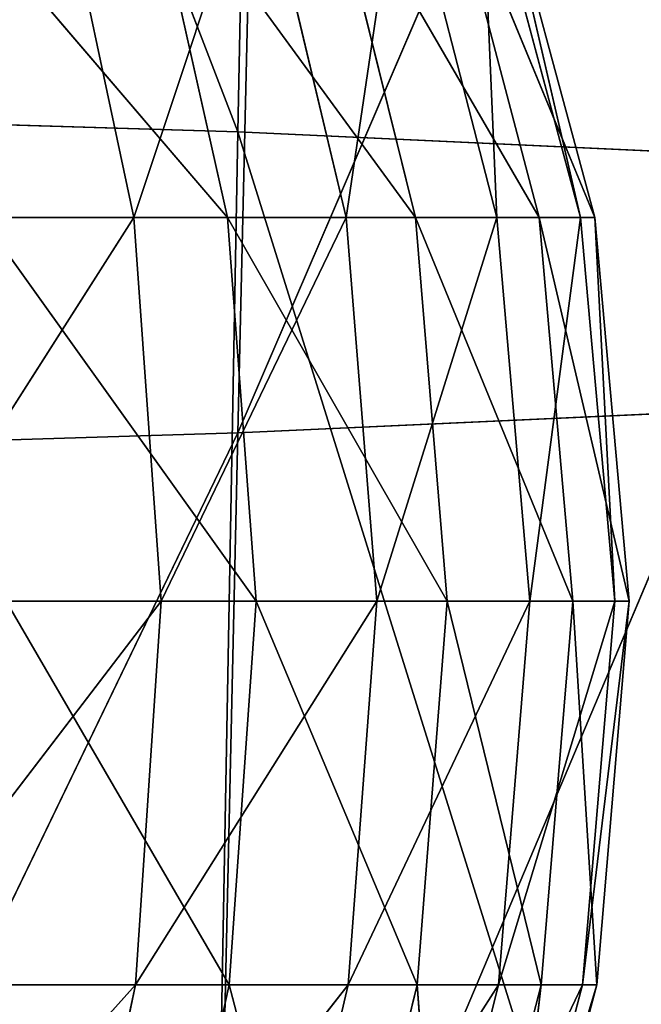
# Model space of a CAD drawing. Extents: x 382 to 531, y 0 to 277.
# Tile 397 of 656: x 462.99 to 465.42, y 70.6 to 74.45. Entities that reach past the tile are written whole.
import ezdxf

# ---------------------------------------------------------------- set-up
doc = ezdxf.new("R2010")
doc.units = 0
doc.header["$LTSCALE"] = 25.4
doc.layers.get('0').update_dxf_attribs({"color": 13, "linetype": 'CONTINUOUS'})

# ---------------------------------------------------------------- blocks, each defined once
blk = doc.blocks.new('NEWPORT-I-KINKIET-8157_STL')
at = {"color": 7}
for p, q in [((-34.4307, 90.1061, 203.0283), (-36.5906, 91.3088, 202.9627)), ((-34.4307, 90.1061, 203.0283), (-36.5906, 91.3088, 202.9627)), ((-36.5173, 91.3051, 197.6096), (-34.4307, 90.1061, 203.0283)), ((-36.5173, 91.3051, 197.6096), (-34.4307, 90.1061, 203.0283)), ((-34.4307, 90.1061, 203.0283), (-34.5339, 89.4964, 208.6244)), ((-34.4307, 90.1061, 203.0283), (-34.5339, 89.4964, 208.6244)), ((-32.5484, 88.5126, 203.1151), (-34.4307, 90.1061, 203.0283)), ((-34.4307, 90.1061, 203.0283), (-32.6791, 87.9592, 208.6385)), ((-32.5484, 88.5126, 203.1151), (-34.4307, 90.1061, 203.0283)), ((-34.3254, 90.0659, 197.7179), (-34.4307, 90.1061, 203.0283)), ((-34.3254, 90.0659, 197.7179), (-34.4307, 90.1061, 203.0283)), ((-34.4307, 90.1061, 203.0283), (-32.6791, 87.9592, 208.6385)), ((-34.5339, 68.6226, 208.816), (-32.5484, 70.037, 204.1186)), ((-34.5339, 68.6226, 208.816), (-32.5484, 70.037, 204.1186)), ((-34.4307, 68.4438, 204.2054), (-32.5484, 70.037, 204.1186)), ((-34.4307, 68.4438, 204.2054), (-32.5484, 70.037, 204.1186)), ((-32.4154, 69.363, 199.5179), (-34.4307, 68.4438, 204.2054)), ((-32.4154, 69.363, 199.5179), (-34.4307, 68.4438, 204.2054)), ((-34.4307, 68.4438, 204.2054), (-34.5339, 68.6226, 208.816)), ((-34.4307, 68.4438, 204.2054), (-34.5339, 68.6226, 208.816)), ((-34.4307, 68.4438, 204.2054), (-36.6625, 67.4618, 208.8267)), ((-34.4307, 68.4438, 204.2054), (-36.6625, 67.4618, 208.8267)), ((-36.5906, 67.2405, 204.271), (-34.4307, 68.4438, 204.2054)), ((-36.5906, 67.2405, 204.271), (-34.4307, 68.4438, 204.2054)), ((-34.3254, 67.7212, 199.6612), (-34.4307, 68.4438, 204.2054)), ((-34.3254, 67.7212, 199.6612), (-34.4307, 68.4438, 204.2054))]:
    blk.add_line(p, q, dxfattribs=at)
at = {"color": 250}
for p, q in [((-34.4646, -20.6142, 206.3624), (-35.3359, -19.3389, 204.8624)), ((-34.4646, -20.6142, 206.3624), (-35.3359, -19.3389, 204.8624)), ((-34.359, -20.5433, 204.8624), (-35.3359, -19.3389, 204.8624)), ((-34.359, -20.5433, 204.8624), (-35.3359, -19.3389, 204.8624)), ((-34.359, -20.5433, 204.8624), (-35.4325, -19.4328, 203.363)), ((-34.359, -20.5433, 204.8624), (-35.4325, -19.4328, 203.363)), ((-34.4708, -20.6184, 203.363), (-35.4325, -19.4328, 203.363)), ((-34.4708, -20.6184, 203.363), (-35.4325, -19.4328, 203.363)), ((-34.4646, -20.6142, 206.3624), (-35.4272, -19.4276, 206.3624)), ((-34.4646, -20.6142, 206.3624), (-35.4272, -19.4276, 206.3624)), ((-34.4708, -20.6184, 203.363), (-35.7141, -19.7065, 201.9097)), ((-34.4708, -20.6184, 203.363), (-35.7141, -19.7065, 201.9097)), ((-34.4708, -20.6184, 203.363), (-34.359, -20.5433, 204.8624)), ((-34.4708, -20.6184, 203.363), (-34.359, -20.5433, 204.8624)), ((-34.359, -20.5433, 204.8624), (-34.4646, -20.6142, 206.3624)), ((-34.359, -20.5433, 204.8624), (-34.4646, -20.6142, 206.3624)), ((-33.7294, -21.9537, 206.3624), (-34.359, -20.5433, 204.8624)), ((-33.7294, -21.9537, 206.3624), (-34.359, -20.5433, 204.8624)), ((-33.6128, -21.9027, 204.8624), (-34.359, -20.5433, 204.8624)), ((-33.6128, -21.9027, 204.8624), (-34.359, -20.5433, 204.8624)), ((-34.7967, -20.8374, 201.9097), (-34.4708, -20.6184, 203.363)), ((-34.7967, -20.8374, 201.9097), (-34.4708, -20.6184, 203.363)), ((-34.4646, -20.6142, 206.3624), (-34.7845, -20.8292, 207.8177)), ((-34.4646, -20.6142, 206.3624), (-34.7845, -20.8292, 207.8177)), ((-33.6128, -21.9027, 204.8624), (-34.4708, -20.6184, 203.363)), ((-33.6128, -21.9027, 204.8624), (-34.4708, -20.6184, 203.363)), ((-33.7363, -21.9567, 203.363), (-34.4708, -20.6184, 203.363)), ((-33.7363, -21.9567, 203.363), (-34.4708, -20.6184, 203.363)), ((-34.0825, -22.1081, 207.8177), (-34.4646, -20.6142, 206.3624)), ((-34.0825, -22.1081, 207.8177), (-34.4646, -20.6142, 206.3624)), ((-33.7294, -21.9537, 206.3624), (-34.4646, -20.6142, 206.3624)), ((-33.7294, -21.9537, 206.3624), (-34.4646, -20.6142, 206.3624)), ((-33.7363, -21.9567, 203.363), (-34.7967, -20.8374, 201.9097)), ((-33.7363, -21.9567, 203.363), (-34.7967, -20.8374, 201.9097)), ((-33.6128, -21.9027, 204.8624), (-33.7363, -21.9567, 203.363)), ((-33.6128, -21.9027, 204.8624), (-33.7363, -21.9567, 203.363)), ((-33.7294, -21.9537, 206.3624), (-33.6128, -21.9027, 204.8624)), ((-33.7294, -21.9537, 206.3624), (-33.6128, -21.9027, 204.8624)), ((-33.2452, -23.4029, 206.3624), (-33.6128, -21.9027, 204.8624)), ((-33.2452, -23.4029, 206.3624), (-33.6128, -21.9027, 204.8624)), ((-33.1214, -23.3735, 204.8624), (-33.6128, -21.9027, 204.8624)), ((-33.1214, -23.3735, 204.8624), (-33.6128, -21.9027, 204.8624)), ((-33.7363, -21.9567, 203.363), (-34.096, -22.114, 201.9097)), ((-33.7363, -21.9567, 203.363), (-34.096, -22.114, 201.9097)), ((-34.0825, -22.1081, 207.8177), (-33.7294, -21.9537, 206.3624)), ((-34.0825, -22.1081, 207.8177), (-33.7294, -21.9537, 206.3624)), ((-33.1214, -23.3735, 204.8624), (-33.7363, -21.9567, 203.363)), ((-33.1214, -23.3735, 204.8624), (-33.7363, -21.9567, 203.363)), ((-33.2525, -23.4046, 203.363), (-33.7363, -21.9567, 203.363)), ((-33.2525, -23.4046, 203.363), (-33.7363, -21.9567, 203.363)), ((-33.6202, -23.4917, 207.8177), (-33.7294, -21.9537, 206.3624)), ((-33.6202, -23.4917, 207.8177), (-33.7294, -21.9537, 206.3624)), ((-33.2452, -23.4029, 206.3624), (-33.7294, -21.9537, 206.3624)), ((-33.2452, -23.4029, 206.3624), (-33.7294, -21.9537, 206.3624)), ((-33.2525, -23.4046, 203.363), (-34.096, -22.114, 201.9097)), ((-33.2525, -23.4046, 203.363), (-34.096, -22.114, 201.9097)), ((-33.6345, -23.4951, 201.9097), (-33.2525, -23.4046, 203.363)), ((-33.6345, -23.4951, 201.9097), (-33.2525, -23.4046, 203.363)), ((-33.2452, -23.4029, 206.3624), (-33.6202, -23.4917, 207.8177)), ((-33.2452, -23.4029, 206.3624), (-33.6202, -23.4917, 207.8177)), ((-33.4124, -24.9357, 207.8177), (-33.2452, -23.4029, 206.3624)), ((-33.4124, -24.9357, 207.8177), (-33.2452, -23.4029, 206.3624)), ((-33.2525, -23.4046, 203.363), (-33.1214, -23.3735, 204.8624)), ((-33.2525, -23.4046, 203.363), (-33.1214, -23.3735, 204.8624)), ((-32.9004, -24.9084, 204.8624), (-33.2525, -23.4046, 203.363)), ((-32.9004, -24.9084, 204.8624), (-33.2525, -23.4046, 203.363)), ((-33.035, -24.9156, 203.363), (-33.2525, -23.4046, 203.363)), ((-33.035, -24.9156, 203.363), (-33.2525, -23.4046, 203.363)), ((-33.1214, -23.3735, 204.8624), (-33.2452, -23.4029, 206.3624)), ((-33.1214, -23.3735, 204.8624), (-33.2452, -23.4029, 206.3624)), ((-33.0275, -24.9152, 206.3624), (-33.2452, -23.4029, 206.3624)), ((-33.0275, -24.9152, 206.3624), (-33.2452, -23.4029, 206.3624)), ((-33.0275, -24.9152, 206.3624), (-33.1214, -23.3735, 204.8624)), ((-33.0275, -24.9152, 206.3624), (-33.1214, -23.3735, 204.8624)), ((-32.9004, -24.9084, 204.8624), (-33.1214, -23.3735, 204.8624)), ((-32.9004, -24.9084, 204.8624), (-33.1214, -23.3735, 204.8624)), ((-33.035, -24.9156, 203.363), (-33.6345, -23.4951, 201.9097)), ((-33.035, -24.9156, 203.363), (-33.6345, -23.4951, 201.9097)), ((-33.4657, -26.3936, 207.8177), (-33.0275, -24.9152, 206.3624)), ((-33.4657, -26.3936, 207.8177), (-33.0275, -24.9152, 206.3624)), ((-33.035, -24.9156, 203.363), (-33.4271, -24.9365, 201.9097)), ((-33.035, -24.9156, 203.363), (-33.4271, -24.9365, 201.9097)), ((-33.0908, -26.4412, 203.363), (-33.4271, -24.9365, 201.9097)), ((-33.0908, -26.4412, 203.363), (-33.4271, -24.9365, 201.9097)), ((-33.4124, -24.9357, 207.8177), (-33.0275, -24.9152, 206.3624)), ((-33.4124, -24.9357, 207.8177), (-33.0275, -24.9152, 206.3624)), ((-33.0908, -26.4412, 203.363), (-33.035, -24.9156, 203.363)), ((-33.0908, -26.4412, 203.363), (-33.035, -24.9156, 203.363)), ((-33.0834, -26.4421, 206.3624), (-32.9004, -24.9084, 204.8624)), ((-33.0834, -26.4421, 206.3624), (-32.9004, -24.9084, 204.8624)), ((-33.0834, -26.4421, 206.3624), (-33.0275, -24.9152, 206.3624)), ((-33.0834, -26.4421, 206.3624), (-33.0275, -24.9152, 206.3624)), ((-32.9004, -24.9084, 204.8624), (-33.035, -24.9156, 203.363)), ((-32.9004, -24.9084, 204.8624), (-33.035, -24.9156, 203.363)), ((-32.9571, -26.4582, 204.8624), (-33.035, -24.9156, 203.363)), ((-32.9571, -26.4582, 204.8624), (-33.035, -24.9156, 203.363)), ((-33.0275, -24.9152, 206.3624), (-32.9004, -24.9084, 204.8624)), ((-33.0275, -24.9152, 206.3624), (-32.9004, -24.9084, 204.8624)), ((-32.9571, -26.4582, 204.8624), (-32.9004, -24.9084, 204.8624)), ((-32.9571, -26.4582, 204.8624), (-32.9004, -24.9084, 204.8624)), ((-33.4181, -27.9323, 203.363), (-33.4803, -26.3917, 201.9097)), ((-33.4803, -26.3917, 201.9097), (-33.0908, -26.4412, 203.363)), ((-33.4181, -27.9323, 203.363), (-33.4803, -26.3917, 201.9097)), ((-33.4803, -26.3917, 201.9097), (-33.0908, -26.4412, 203.363)), ((-33.0834, -26.4421, 206.3624), (-33.4657, -26.3936, 207.8177)), ((-33.0834, -26.4421, 206.3624), (-33.4657, -26.3936, 207.8177)), ((-33.7785, -27.8185, 207.8177), (-33.0834, -26.4421, 206.3624)), ((-33.7785, -27.8185, 207.8177), (-33.0834, -26.4421, 206.3624)), ((-33.4181, -27.9323, 203.363), (-33.0908, -26.4412, 203.363)), ((-33.4181, -27.9323, 203.363), (-33.0908, -26.4412, 203.363)), ((-33.411, -27.9345, 206.3624), (-33.0834, -26.4421, 206.3624)), ((-33.411, -27.9345, 206.3624), (-33.0834, -26.4421, 206.3624)), ((-33.2896, -27.9729, 204.8624), (-33.0908, -26.4412, 203.363)), ((-33.2896, -27.9729, 204.8624), (-33.0908, -26.4412, 203.363)), ((-33.0908, -26.4412, 203.363), (-32.9571, -26.4582, 204.8624)), ((-33.0908, -26.4412, 203.363), (-32.9571, -26.4582, 204.8624)), ((-32.9571, -26.4582, 204.8624), (-33.0834, -26.4421, 206.3624)), ((-32.9571, -26.4582, 204.8624), (-33.0834, -26.4421, 206.3624)), ((-33.411, -27.9345, 206.3624), (-32.9571, -26.4582, 204.8624)), ((-33.411, -27.9345, 206.3624), (-32.9571, -26.4582, 204.8624)), ((-33.2896, -27.9729, 204.8624), (-32.9571, -26.4582, 204.8624)), ((-33.2896, -27.9729, 204.8624), (-32.9571, -26.4582, 204.8624)), ((-34.0064, -29.341, 203.363), (-33.7925, -27.8141, 201.9097)), ((-34.0064, -29.341, 203.363), (-33.7925, -27.8141, 201.9097)), ((-33.4181, -27.9323, 203.363), (-33.7925, -27.8141, 201.9097)), ((-33.4181, -27.9323, 203.363), (-33.7925, -27.8141, 201.9097)), ((-33.7785, -27.8185, 207.8177), (-33.411, -27.9345, 206.3624)), ((-33.7785, -27.8185, 207.8177), (-33.411, -27.9345, 206.3624)), ((-34.3407, -29.1647, 207.8177), (-33.411, -27.9345, 206.3624)), ((-34.3407, -29.1647, 207.8177), (-33.411, -27.9345, 206.3624)), ((-34.0064, -29.341, 203.363), (-33.4181, -27.9323, 203.363)), ((-34.0064, -29.341, 203.363), (-33.4181, -27.9323, 203.363)), ((-33.9998, -29.3445, 206.3624), (-33.411, -27.9345, 206.3624)), ((-33.9998, -29.3445, 206.3624), (-33.411, -27.9345, 206.3624)), ((-33.8872, -29.4038, 204.8624), (-33.4181, -27.9323, 203.363)), ((-33.8872, -29.4038, 204.8624), (-33.4181, -27.9323, 203.363)), ((-33.2896, -27.9729, 204.8624), (-33.4181, -27.9323, 203.363)), ((-33.2896, -27.9729, 204.8624), (-33.4181, -27.9323, 203.363)), ((-33.411, -27.9345, 206.3624), (-33.2896, -27.9729, 204.8624)), ((-33.411, -27.9345, 206.3624), (-33.2896, -27.9729, 204.8624)), ((-33.9998, -29.3445, 206.3624), (-33.2896, -27.9729, 204.8624)), ((-33.9998, -29.3445, 206.3624), (-33.2896, -27.9729, 204.8624)), ((-33.8872, -29.4038, 204.8624), (-33.2896, -27.9729, 204.8624)), ((-33.8872, -29.4038, 204.8624), (-33.2896, -27.9729, 204.8624)), ((-34.8368, -30.622, 203.363), (-34.3537, -29.1578, 201.9097)), ((-34.8368, -30.622, 203.363), (-34.3537, -29.1578, 201.9097)), ((-34.3537, -29.1578, 201.9097), (-34.0064, -29.341, 203.363)), ((-34.3537, -29.1578, 201.9097), (-34.0064, -29.341, 203.363)), ((-33.9998, -29.3445, 206.3624), (-34.3407, -29.1647, 207.8177)), ((-33.9998, -29.3445, 206.3624), (-34.3407, -29.1647, 207.8177)), ((-35.1342, -30.3888, 207.8177), (-33.9998, -29.3445, 206.3624)), ((-35.1342, -30.3888, 207.8177), (-33.9998, -29.3445, 206.3624)), ((-34.8368, -30.622, 203.363), (-34.0064, -29.341, 203.363)), ((-34.8368, -30.622, 203.363), (-34.0064, -29.341, 203.363)), ((-34.8309, -30.6266, 206.3624), (-33.9998, -29.3445, 206.3624)), ((-34.8309, -30.6266, 206.3624), (-33.9998, -29.3445, 206.3624)), ((-34.7307, -30.7051, 204.8624), (-34.0064, -29.341, 203.363)), ((-34.7307, -30.7051, 204.8624), (-34.0064, -29.341, 203.363)), ((-34.0064, -29.341, 203.363), (-33.8872, -29.4038, 204.8624)), ((-34.0064, -29.341, 203.363), (-33.8872, -29.4038, 204.8624)), ((-33.8872, -29.4038, 204.8624), (-33.9998, -29.3445, 206.3624)), ((-33.8872, -29.4038, 204.8624), (-33.9998, -29.3445, 206.3624)), ((-34.8309, -30.6266, 206.3624), (-33.8872, -29.4038, 204.8624)), ((-34.8309, -30.6266, 206.3624), (-33.8872, -29.4038, 204.8624)), ((-34.7307, -30.7051, 204.8624), (-33.8872, -29.4038, 204.8624)), ((-34.7307, -30.7051, 204.8624), (-33.8872, -29.4038, 204.8624)), ((-34.8368, -30.622, 203.363), (-35.1458, -30.3797, 201.9097)), ((-34.8368, -30.622, 203.363), (-35.1458, -30.3797, 201.9097)), ((-35.1342, -30.3888, 207.8177), (-34.8309, -30.6266, 206.3624)), ((-35.1342, -30.3888, 207.8177), (-34.8309, -30.6266, 206.3624)), ((-36.1335, -31.4516, 207.8177), (-34.8309, -30.6266, 206.3624)), ((-36.1335, -31.4516, 207.8177), (-34.8309, -30.6266, 206.3624)), ((-35.8825, -31.7341, 203.363), (-34.8368, -30.622, 203.363)), ((-35.8825, -31.7341, 203.363), (-34.8368, -30.622, 203.363)), ((-35.8776, -31.7397, 206.3624), (-34.8309, -30.6266, 206.3624)), ((-35.8776, -31.7397, 206.3624), (-34.8309, -30.6266, 206.3624)), ((-35.793, -31.8349, 204.8624), (-34.8368, -30.622, 203.363)), ((-35.793, -31.8349, 204.8624), (-34.8368, -30.622, 203.363)), ((-34.7307, -30.7051, 204.8624), (-34.8368, -30.622, 203.363)), ((-34.7307, -30.7051, 204.8624), (-34.8368, -30.622, 203.363)), ((-34.8309, -30.6266, 206.3624), (-34.7307, -30.7051, 204.8624)), ((-34.8309, -30.6266, 206.3624), (-34.7307, -30.7051, 204.8624)), ((-35.8776, -31.7397, 206.3624), (-34.7307, -30.7051, 204.8624)), ((-35.8776, -31.7397, 206.3624), (-34.7307, -30.7051, 204.8624)), ((-35.793, -31.8349, 204.8624), (-34.7307, -30.7051, 204.8624)), ((-35.793, -31.8349, 204.8624), (-34.7307, -30.7051, 204.8624))]:
    blk.add_line(p, q, dxfattribs=at)
at = {"color": 7}
mesh = blk.add_polyface(dxfattribs=at)
corners = [(-34.5339, 89.4964, 208.6244), (-36.5906, 91.3088, 202.9627), (-36.6625, 90.6572, 208.6137)]
mesh.append_faces([[corners[k] for k in face] for face in [(0, 1, 2)]], dxfattribs={"color": 7})
mesh = blk.add_polyface(dxfattribs=at)
corners = [(-34.5339, 89.4964, 208.6244), (-34.4307, 90.1061, 203.0283), (-36.5906, 91.3088, 202.9627)]
mesh.append_faces([[corners[k] for k in face] for face in [(0, 1, 2)]], dxfattribs={"color": 7})
mesh = blk.add_polyface(dxfattribs=at)
corners = [(-34.4307, 90.1061, 203.0283), (-36.5173, 91.3051, 197.6096), (-36.5906, 91.3088, 202.9627)]
mesh.append_faces([[corners[k] for k in face] for face in [(0, 1, 2)]], dxfattribs={"color": 7})
mesh = blk.add_polyface(dxfattribs=at)
corners = [(-34.4307, 90.1061, 203.0283), (-34.3254, 90.0659, 197.7179), (-36.5173, 91.3051, 197.6096)]
mesh.append_faces([[corners[k] for k in face] for face in [(0, 1, 2)]], dxfattribs={"color": 7})
mesh = blk.add_polyface(dxfattribs=at)
corners = [(-32.6791, 87.9592, 208.6385), (-34.4307, 90.1061, 203.0283), (-34.5339, 89.4964, 208.6244)]
mesh.append_faces([[corners[k] for k in face] for face in [(0, 1, 2)]], dxfattribs={"color": 7})
mesh = blk.add_polyface(dxfattribs=at)
corners = [(-32.6791, 87.9592, 208.6385), (-32.5484, 88.5126, 203.1151), (-34.4307, 90.1061, 203.0283)]
mesh.append_faces([[corners[k] for k in face] for face in [(0, 1, 2)]], dxfattribs={"color": 7})
mesh = blk.add_polyface(dxfattribs=at)
corners = [(-32.5484, 88.5126, 203.1151), (-34.3254, 90.0659, 197.7179), (-34.4307, 90.1061, 203.0283)]
mesh.append_faces([[corners[k] for k in face] for face in [(0, 1, 2)]], dxfattribs={"color": 7})
mesh = blk.add_polyface(dxfattribs=at)
corners = [(-32.5484, 88.5126, 203.1151), (-32.4154, 88.4235, 197.8613), (-34.3254, 90.0659, 197.7179)]
mesh.append_faces([[corners[k] for k in face] for face in [(0, 1, 2)]], dxfattribs={"color": 7})
mesh = blk.add_polyface(dxfattribs=at)
corners = [(-34.5339, 68.6226, 208.816), (-32.5484, 70.037, 204.1186), (-32.6791, 70.1598, 208.8019)]
mesh.append_faces([[corners[k] for k in face] for face in [(0, 1, 2)]], dxfattribs={"color": 7})
mesh = blk.add_polyface(dxfattribs=at)
corners = [(-34.5339, 68.6226, 208.816), (-34.4307, 68.4438, 204.2054), (-32.5484, 70.037, 204.1186)]
mesh.append_faces([[corners[k] for k in face] for face in [(0, 1, 2)]], dxfattribs={"color": 7})
mesh = blk.add_polyface(dxfattribs=at)
corners = [(-34.4307, 68.4438, 204.2054), (-32.4154, 69.363, 199.5179), (-32.5484, 70.037, 204.1186)]
mesh.append_faces([[corners[k] for k in face] for face in [(0, 1, 2)]], dxfattribs={"color": 7})
mesh = blk.add_polyface(dxfattribs=at)
corners = [(-34.4307, 68.4438, 204.2054), (-34.3254, 67.7212, 199.6612), (-32.4154, 69.363, 199.5179)]
mesh.append_faces([[corners[k] for k in face] for face in [(0, 1, 2)]], dxfattribs={"color": 7})
mesh = blk.add_polyface(dxfattribs=at)
corners = [(-36.6625, 67.4618, 208.8267), (-34.4307, 68.4438, 204.2054), (-34.5339, 68.6226, 208.816)]
mesh.append_faces([[corners[k] for k in face] for face in [(0, 1, 2)]], dxfattribs={"color": 7})
mesh = blk.add_polyface(dxfattribs=at)
corners = [(-36.6625, 67.4618, 208.8267), (-36.5906, 67.2405, 204.271), (-34.4307, 68.4438, 204.2054)]
mesh.append_faces([[corners[k] for k in face] for face in [(0, 1, 2)]], dxfattribs={"color": 7})
mesh = blk.add_polyface(dxfattribs=at)
corners = [(-36.5906, 67.2405, 204.271), (-34.3254, 67.7212, 199.6612), (-34.4307, 68.4438, 204.2054)]
mesh.append_faces([[corners[k] for k in face] for face in [(0, 1, 2)]], dxfattribs={"color": 7})
mesh = blk.add_polyface(dxfattribs=at)
corners = [(-36.5906, 67.2405, 204.271), (-36.5173, 66.4811, 199.7694), (-34.3254, 67.7212, 199.6612)]
mesh.append_faces([[corners[k] for k in face] for face in [(0, 1, 2)]], dxfattribs={"color": 7})
at = {"color": 250}
mesh = blk.add_polyface(dxfattribs=at)
corners = [(-35.3359, -19.3389, 204.8624), (-34.359, -20.5433, 204.8624), (-35.4325, -19.4328, 203.363)]
mesh.append_faces([[corners[k] for k in face] for face in [(0, 1, 2)]], dxfattribs={"color": 250})
mesh = blk.add_polyface(dxfattribs=at)
corners = [(-35.3359, -19.3389, 204.8624), (-35.4272, -19.4276, 206.3624), (-34.4646, -20.6142, 206.3624)]
mesh.append_faces([[corners[k] for k in face] for face in [(0, 1, 2)]], dxfattribs={"color": 250})
mesh = blk.add_polyface(dxfattribs=at)
corners = [(-35.3359, -19.3389, 204.8624), (-34.4646, -20.6142, 206.3624), (-34.359, -20.5433, 204.8624)]
mesh.append_faces([[corners[k] for k in face] for face in [(0, 1, 2)]], dxfattribs={"color": 250})
mesh = blk.add_polyface(dxfattribs=at)
corners = [(-35.4325, -19.4328, 203.363), (-34.4708, -20.6184, 203.363), (-35.7141, -19.7065, 201.9097)]
mesh.append_faces([[corners[k] for k in face] for face in [(0, 1, 2)]], dxfattribs={"color": 250})
mesh = blk.add_polyface(dxfattribs=at)
corners = [(-35.4272, -19.4276, 206.3624), (-35.7035, -19.6963, 207.8177), (-34.7845, -20.8292, 207.8177)]
mesh.append_faces([[corners[k] for k in face] for face in [(0, 1, 2)]], dxfattribs={"color": 250})
mesh = blk.add_polyface(dxfattribs=at)
corners = [(-35.4325, -19.4328, 203.363), (-34.359, -20.5433, 204.8624), (-34.4708, -20.6184, 203.363)]
mesh.append_faces([[corners[k] for k in face] for face in [(0, 1, 2)]], dxfattribs={"color": 250})
mesh = blk.add_polyface(dxfattribs=at)
corners = [(-35.4272, -19.4276, 206.3624), (-34.7845, -20.8292, 207.8177), (-34.4646, -20.6142, 206.3624)]
mesh.append_faces([[corners[k] for k in face] for face in [(0, 1, 2)]], dxfattribs={"color": 250})
mesh = blk.add_polyface(dxfattribs=at)
corners = [(-35.7141, -19.7065, 201.9097), (-34.4708, -20.6184, 203.363), (-34.7967, -20.8374, 201.9097)]
mesh.append_faces([[corners[k] for k in face] for face in [(0, 1, 2)]], dxfattribs={"color": 250})
mesh = blk.add_polyface(dxfattribs=at)
corners = [(-34.359, -20.5433, 204.8624), (-33.6128, -21.9027, 204.8624), (-34.4708, -20.6184, 203.363)]
mesh.append_faces([[corners[k] for k in face] for face in [(0, 1, 2)]], dxfattribs={"color": 250})
mesh = blk.add_polyface(dxfattribs=at)
corners = [(-34.359, -20.5433, 204.8624), (-34.4646, -20.6142, 206.3624), (-33.7294, -21.9537, 206.3624)]
mesh.append_faces([[corners[k] for k in face] for face in [(0, 1, 2)]], dxfattribs={"color": 250})
mesh = blk.add_polyface(dxfattribs=at)
corners = [(-34.359, -20.5433, 204.8624), (-33.7294, -21.9537, 206.3624), (-33.6128, -21.9027, 204.8624)]
mesh.append_faces([[corners[k] for k in face] for face in [(0, 1, 2)]], dxfattribs={"color": 250})
mesh = blk.add_polyface(dxfattribs=at)
corners = [(-34.4708, -20.6184, 203.363), (-33.7363, -21.9567, 203.363), (-34.7967, -20.8374, 201.9097)]
mesh.append_faces([[corners[k] for k in face] for face in [(0, 1, 2)]], dxfattribs={"color": 250})
mesh = blk.add_polyface(dxfattribs=at)
corners = [(-34.4646, -20.6142, 206.3624), (-34.7845, -20.8292, 207.8177), (-34.0825, -22.1081, 207.8177)]
mesh.append_faces([[corners[k] for k in face] for face in [(0, 1, 2)]], dxfattribs={"color": 250})
mesh = blk.add_polyface(dxfattribs=at)
corners = [(-34.4708, -20.6184, 203.363), (-33.6128, -21.9027, 204.8624), (-33.7363, -21.9567, 203.363)]
mesh.append_faces([[corners[k] for k in face] for face in [(0, 1, 2)]], dxfattribs={"color": 250})
mesh = blk.add_polyface(dxfattribs=at)
corners = [(-34.4646, -20.6142, 206.3624), (-34.0825, -22.1081, 207.8177), (-33.7294, -21.9537, 206.3624)]
mesh.append_faces([[corners[k] for k in face] for face in [(0, 1, 2)]], dxfattribs={"color": 250})
mesh = blk.add_polyface(dxfattribs=at)
corners = [(-34.7967, -20.8374, 201.9097), (-33.7363, -21.9567, 203.363), (-34.096, -22.114, 201.9097)]
mesh.append_faces([[corners[k] for k in face] for face in [(0, 1, 2)]], dxfattribs={"color": 250})
mesh = blk.add_polyface(dxfattribs=at)
corners = [(-33.6128, -21.9027, 204.8624), (-33.1214, -23.3735, 204.8624), (-33.7363, -21.9567, 203.363)]
mesh.append_faces([[corners[k] for k in face] for face in [(0, 1, 2)]], dxfattribs={"color": 250})
mesh = blk.add_polyface(dxfattribs=at)
corners = [(-33.6128, -21.9027, 204.8624), (-33.7294, -21.9537, 206.3624), (-33.2452, -23.4029, 206.3624)]
mesh.append_faces([[corners[k] for k in face] for face in [(0, 1, 2)]], dxfattribs={"color": 250})
mesh = blk.add_polyface(dxfattribs=at)
corners = [(-33.6128, -21.9027, 204.8624), (-33.2452, -23.4029, 206.3624), (-33.1214, -23.3735, 204.8624)]
mesh.append_faces([[corners[k] for k in face] for face in [(0, 1, 2)]], dxfattribs={"color": 250})
mesh = blk.add_polyface(dxfattribs=at)
corners = [(-33.7363, -21.9567, 203.363), (-33.2525, -23.4046, 203.363), (-34.096, -22.114, 201.9097)]
mesh.append_faces([[corners[k] for k in face] for face in [(0, 1, 2)]], dxfattribs={"color": 250})
mesh = blk.add_polyface(dxfattribs=at)
corners = [(-33.7294, -21.9537, 206.3624), (-34.0825, -22.1081, 207.8177), (-33.6202, -23.4917, 207.8177)]
mesh.append_faces([[corners[k] for k in face] for face in [(0, 1, 2)]], dxfattribs={"color": 250})
mesh = blk.add_polyface(dxfattribs=at)
corners = [(-33.7363, -21.9567, 203.363), (-33.1214, -23.3735, 204.8624), (-33.2525, -23.4046, 203.363)]
mesh.append_faces([[corners[k] for k in face] for face in [(0, 1, 2)]], dxfattribs={"color": 250})
mesh = blk.add_polyface(dxfattribs=at)
corners = [(-33.7294, -21.9537, 206.3624), (-33.6202, -23.4917, 207.8177), (-33.2452, -23.4029, 206.3624)]
mesh.append_faces([[corners[k] for k in face] for face in [(0, 1, 2)]], dxfattribs={"color": 250})
mesh = blk.add_polyface(dxfattribs=at)
corners = [(-34.096, -22.114, 201.9097), (-33.2525, -23.4046, 203.363), (-33.6345, -23.4951, 201.9097)]
mesh.append_faces([[corners[k] for k in face] for face in [(0, 1, 2)]], dxfattribs={"color": 250})
mesh = blk.add_polyface(dxfattribs=at)
corners = [(-33.2525, -23.4046, 203.363), (-33.035, -24.9156, 203.363), (-33.6345, -23.4951, 201.9097)]
mesh.append_faces([[corners[k] for k in face] for face in [(0, 1, 2)]], dxfattribs={"color": 250})
mesh = blk.add_polyface(dxfattribs=at)
corners = [(-33.2452, -23.4029, 206.3624), (-33.6202, -23.4917, 207.8177), (-33.4124, -24.9357, 207.8177)]
mesh.append_faces([[corners[k] for k in face] for face in [(0, 1, 2)]], dxfattribs={"color": 250})
mesh = blk.add_polyface(dxfattribs=at)
corners = [(-33.2452, -23.4029, 206.3624), (-33.4124, -24.9357, 207.8177), (-33.0275, -24.9152, 206.3624)]
mesh.append_faces([[corners[k] for k in face] for face in [(0, 1, 2)]], dxfattribs={"color": 250})
mesh = blk.add_polyface(dxfattribs=at)
corners = [(-33.1214, -23.3735, 204.8624), (-32.9004, -24.9084, 204.8624), (-33.2525, -23.4046, 203.363)]
mesh.append_faces([[corners[k] for k in face] for face in [(0, 1, 2)]], dxfattribs={"color": 250})
mesh = blk.add_polyface(dxfattribs=at)
corners = [(-33.2525, -23.4046, 203.363), (-32.9004, -24.9084, 204.8624), (-33.035, -24.9156, 203.363)]
mesh.append_faces([[corners[k] for k in face] for face in [(0, 1, 2)]], dxfattribs={"color": 250})
mesh = blk.add_polyface(dxfattribs=at)
corners = [(-33.1214, -23.3735, 204.8624), (-33.2452, -23.4029, 206.3624), (-33.0275, -24.9152, 206.3624)]
mesh.append_faces([[corners[k] for k in face] for face in [(0, 1, 2)]], dxfattribs={"color": 250})
mesh = blk.add_polyface(dxfattribs=at)
corners = [(-33.1214, -23.3735, 204.8624), (-33.0275, -24.9152, 206.3624), (-32.9004, -24.9084, 204.8624)]
mesh.append_faces([[corners[k] for k in face] for face in [(0, 1, 2)]], dxfattribs={"color": 250})
mesh = blk.add_polyface(dxfattribs=at)
corners = [(-33.6345, -23.4951, 201.9097), (-33.035, -24.9156, 203.363), (-33.4271, -24.9365, 201.9097)]
mesh.append_faces([[corners[k] for k in face] for face in [(0, 1, 2)]], dxfattribs={"color": 250})
mesh = blk.add_polyface(dxfattribs=at)
corners = [(-33.4271, -24.9365, 201.9097), (-33.0908, -26.4412, 203.363), (-33.4803, -26.3917, 201.9097)]
mesh.append_faces([[corners[k] for k in face] for face in [(0, 1, 2)]], dxfattribs={"color": 250})
mesh = blk.add_polyface(dxfattribs=at)
corners = [(-33.0275, -24.9152, 206.3624), (-33.4124, -24.9357, 207.8177), (-33.4657, -26.3936, 207.8177)]
mesh.append_faces([[corners[k] for k in face] for face in [(0, 1, 2)]], dxfattribs={"color": 250})
mesh = blk.add_polyface(dxfattribs=at)
corners = [(-33.0275, -24.9152, 206.3624), (-33.4657, -26.3936, 207.8177), (-33.0834, -26.4421, 206.3624)]
mesh.append_faces([[corners[k] for k in face] for face in [(0, 1, 2)]], dxfattribs={"color": 250})
mesh = blk.add_polyface(dxfattribs=at)
corners = [(-33.035, -24.9156, 203.363), (-33.0908, -26.4412, 203.363), (-33.4271, -24.9365, 201.9097)]
mesh.append_faces([[corners[k] for k in face] for face in [(0, 1, 2)]], dxfattribs={"color": 250})
mesh = blk.add_polyface(dxfattribs=at)
corners = [(-33.035, -24.9156, 203.363), (-32.9571, -26.4582, 204.8624), (-33.0908, -26.4412, 203.363)]
mesh.append_faces([[corners[k] for k in face] for face in [(0, 1, 2)]], dxfattribs={"color": 250})
mesh = blk.add_polyface(dxfattribs=at)
corners = [(-32.9004, -24.9084, 204.8624), (-33.0275, -24.9152, 206.3624), (-33.0834, -26.4421, 206.3624)]
mesh.append_faces([[corners[k] for k in face] for face in [(0, 1, 2)]], dxfattribs={"color": 250})
mesh = blk.add_polyface(dxfattribs=at)
corners = [(-32.9004, -24.9084, 204.8624), (-33.0834, -26.4421, 206.3624), (-32.9571, -26.4582, 204.8624)]
mesh.append_faces([[corners[k] for k in face] for face in [(0, 1, 2)]], dxfattribs={"color": 250})
mesh = blk.add_polyface(dxfattribs=at)
corners = [(-32.9004, -24.9084, 204.8624), (-32.9571, -26.4582, 204.8624), (-33.035, -24.9156, 203.363)]
mesh.append_faces([[corners[k] for k in face] for face in [(0, 1, 2)]], dxfattribs={"color": 250})
mesh = blk.add_polyface(dxfattribs=at)
corners = [(-33.4803, -26.3917, 201.9097), (-33.4181, -27.9323, 203.363), (-33.7925, -27.8141, 201.9097)]
mesh.append_faces([[corners[k] for k in face] for face in [(0, 1, 2)]], dxfattribs={"color": 250})
mesh = blk.add_polyface(dxfattribs=at)
corners = [(-33.4657, -26.3936, 207.8177), (-33.7785, -27.8185, 207.8177), (-33.0834, -26.4421, 206.3624)]
mesh.append_faces([[corners[k] for k in face] for face in [(0, 1, 2)]], dxfattribs={"color": 250})
mesh = blk.add_polyface(dxfattribs=at)
corners = [(-33.4803, -26.3917, 201.9097), (-33.0908, -26.4412, 203.363), (-33.4181, -27.9323, 203.363)]
mesh.append_faces([[corners[k] for k in face] for face in [(0, 1, 2)]], dxfattribs={"color": 250})
mesh = blk.add_polyface(dxfattribs=at)
corners = [(-33.0834, -26.4421, 206.3624), (-33.7785, -27.8185, 207.8177), (-33.411, -27.9345, 206.3624)]
mesh.append_faces([[corners[k] for k in face] for face in [(0, 1, 2)]], dxfattribs={"color": 250})
mesh = blk.add_polyface(dxfattribs=at)
corners = [(-33.0908, -26.4412, 203.363), (-33.2896, -27.9729, 204.8624), (-33.4181, -27.9323, 203.363)]
mesh.append_faces([[corners[k] for k in face] for face in [(0, 1, 2)]], dxfattribs={"color": 250})
mesh = blk.add_polyface(dxfattribs=at)
corners = [(-33.0834, -26.4421, 206.3624), (-33.411, -27.9345, 206.3624), (-32.9571, -26.4582, 204.8624)]
mesh.append_faces([[corners[k] for k in face] for face in [(0, 1, 2)]], dxfattribs={"color": 250})
mesh = blk.add_polyface(dxfattribs=at)
corners = [(-33.0908, -26.4412, 203.363), (-32.9571, -26.4582, 204.8624), (-33.2896, -27.9729, 204.8624)]
mesh.append_faces([[corners[k] for k in face] for face in [(0, 1, 2)]], dxfattribs={"color": 250})
mesh = blk.add_polyface(dxfattribs=at)
corners = [(-32.9571, -26.4582, 204.8624), (-33.411, -27.9345, 206.3624), (-33.2896, -27.9729, 204.8624)]
mesh.append_faces([[corners[k] for k in face] for face in [(0, 1, 2)]], dxfattribs={"color": 250})
mesh = blk.add_polyface(dxfattribs=at)
corners = [(-33.7925, -27.8141, 201.9097), (-34.0064, -29.341, 203.363), (-34.3537, -29.1578, 201.9097)]
mesh.append_faces([[corners[k] for k in face] for face in [(0, 1, 2)]], dxfattribs={"color": 250})
mesh = blk.add_polyface(dxfattribs=at)
corners = [(-33.7785, -27.8185, 207.8177), (-34.3407, -29.1647, 207.8177), (-33.411, -27.9345, 206.3624)]
mesh.append_faces([[corners[k] for k in face] for face in [(0, 1, 2)]], dxfattribs={"color": 250})
mesh = blk.add_polyface(dxfattribs=at)
corners = [(-33.7925, -27.8141, 201.9097), (-33.4181, -27.9323, 203.363), (-34.0064, -29.341, 203.363)]
mesh.append_faces([[corners[k] for k in face] for face in [(0, 1, 2)]], dxfattribs={"color": 250})
mesh = blk.add_polyface(dxfattribs=at)
corners = [(-33.411, -27.9345, 206.3624), (-34.3407, -29.1647, 207.8177), (-33.9998, -29.3445, 206.3624)]
mesh.append_faces([[corners[k] for k in face] for face in [(0, 1, 2)]], dxfattribs={"color": 250})
mesh = blk.add_polyface(dxfattribs=at)
corners = [(-33.4181, -27.9323, 203.363), (-33.8872, -29.4038, 204.8624), (-34.0064, -29.341, 203.363)]
mesh.append_faces([[corners[k] for k in face] for face in [(0, 1, 2)]], dxfattribs={"color": 250})
mesh = blk.add_polyface(dxfattribs=at)
corners = [(-33.411, -27.9345, 206.3624), (-33.9998, -29.3445, 206.3624), (-33.2896, -27.9729, 204.8624)]
mesh.append_faces([[corners[k] for k in face] for face in [(0, 1, 2)]], dxfattribs={"color": 250})
mesh = blk.add_polyface(dxfattribs=at)
corners = [(-33.4181, -27.9323, 203.363), (-33.2896, -27.9729, 204.8624), (-33.8872, -29.4038, 204.8624)]
mesh.append_faces([[corners[k] for k in face] for face in [(0, 1, 2)]], dxfattribs={"color": 250})
mesh = blk.add_polyface(dxfattribs=at)
corners = [(-33.2896, -27.9729, 204.8624), (-33.9998, -29.3445, 206.3624), (-33.8872, -29.4038, 204.8624)]
mesh.append_faces([[corners[k] for k in face] for face in [(0, 1, 2)]], dxfattribs={"color": 250})
mesh = blk.add_polyface(dxfattribs=at)
corners = [(-34.3537, -29.1578, 201.9097), (-34.8368, -30.622, 203.363), (-35.1458, -30.3797, 201.9097)]
mesh.append_faces([[corners[k] for k in face] for face in [(0, 1, 2)]], dxfattribs={"color": 250})
mesh = blk.add_polyface(dxfattribs=at)
corners = [(-34.3407, -29.1647, 207.8177), (-35.1342, -30.3888, 207.8177), (-33.9998, -29.3445, 206.3624)]
mesh.append_faces([[corners[k] for k in face] for face in [(0, 1, 2)]], dxfattribs={"color": 250})
mesh = blk.add_polyface(dxfattribs=at)
corners = [(-34.3537, -29.1578, 201.9097), (-34.0064, -29.341, 203.363), (-34.8368, -30.622, 203.363)]
mesh.append_faces([[corners[k] for k in face] for face in [(0, 1, 2)]], dxfattribs={"color": 250})
mesh = blk.add_polyface(dxfattribs=at)
corners = [(-33.9998, -29.3445, 206.3624), (-35.1342, -30.3888, 207.8177), (-34.8309, -30.6266, 206.3624)]
mesh.append_faces([[corners[k] for k in face] for face in [(0, 1, 2)]], dxfattribs={"color": 250})
mesh = blk.add_polyface(dxfattribs=at)
corners = [(-34.0064, -29.341, 203.363), (-34.7307, -30.7051, 204.8624), (-34.8368, -30.622, 203.363)]
mesh.append_faces([[corners[k] for k in face] for face in [(0, 1, 2)]], dxfattribs={"color": 250})
mesh = blk.add_polyface(dxfattribs=at)
corners = [(-33.9998, -29.3445, 206.3624), (-34.8309, -30.6266, 206.3624), (-33.8872, -29.4038, 204.8624)]
mesh.append_faces([[corners[k] for k in face] for face in [(0, 1, 2)]], dxfattribs={"color": 250})
mesh = blk.add_polyface(dxfattribs=at)
corners = [(-34.0064, -29.341, 203.363), (-33.8872, -29.4038, 204.8624), (-34.7307, -30.7051, 204.8624)]
mesh.append_faces([[corners[k] for k in face] for face in [(0, 1, 2)]], dxfattribs={"color": 250})
mesh = blk.add_polyface(dxfattribs=at)
corners = [(-33.8872, -29.4038, 204.8624), (-34.8309, -30.6266, 206.3624), (-34.7307, -30.7051, 204.8624)]
mesh.append_faces([[corners[k] for k in face] for face in [(0, 1, 2)]], dxfattribs={"color": 250})
mesh = blk.add_polyface(dxfattribs=at)
corners = [(-35.1458, -30.3797, 201.9097), (-35.8825, -31.7341, 203.363), (-36.1433, -31.4406, 201.9097)]
mesh.append_faces([[corners[k] for k in face] for face in [(0, 1, 2)]], dxfattribs={"color": 250})
mesh = blk.add_polyface(dxfattribs=at)
corners = [(-35.1342, -30.3888, 207.8177), (-36.1335, -31.4516, 207.8177), (-34.8309, -30.6266, 206.3624)]
mesh.append_faces([[corners[k] for k in face] for face in [(0, 1, 2)]], dxfattribs={"color": 250})
mesh = blk.add_polyface(dxfattribs=at)
corners = [(-35.1458, -30.3797, 201.9097), (-34.8368, -30.622, 203.363), (-35.8825, -31.7341, 203.363)]
mesh.append_faces([[corners[k] for k in face] for face in [(0, 1, 2)]], dxfattribs={"color": 250})
mesh = blk.add_polyface(dxfattribs=at)
corners = [(-34.8309, -30.6266, 206.3624), (-36.1335, -31.4516, 207.8177), (-35.8776, -31.7397, 206.3624)]
mesh.append_faces([[corners[k] for k in face] for face in [(0, 1, 2)]], dxfattribs={"color": 250})
mesh = blk.add_polyface(dxfattribs=at)
corners = [(-34.8368, -30.622, 203.363), (-35.793, -31.8349, 204.8624), (-35.8825, -31.7341, 203.363)]
mesh.append_faces([[corners[k] for k in face] for face in [(0, 1, 2)]], dxfattribs={"color": 250})
mesh = blk.add_polyface(dxfattribs=at)
corners = [(-34.8309, -30.6266, 206.3624), (-35.8776, -31.7397, 206.3624), (-34.7307, -30.7051, 204.8624)]
mesh.append_faces([[corners[k] for k in face] for face in [(0, 1, 2)]], dxfattribs={"color": 250})
mesh = blk.add_polyface(dxfattribs=at)
corners = [(-34.8368, -30.622, 203.363), (-34.7307, -30.7051, 204.8624), (-35.793, -31.8349, 204.8624)]
mesh.append_faces([[corners[k] for k in face] for face in [(0, 1, 2)]], dxfattribs={"color": 250})
mesh = blk.add_polyface(dxfattribs=at)
corners = [(-34.7307, -30.7051, 204.8624), (-35.8776, -31.7397, 206.3624), (-35.793, -31.8349, 204.8624)]
mesh.append_faces([[corners[k] for k in face] for face in [(0, 1, 2)]], dxfattribs={"color": 250})

msp = doc.modelspace()

# ---------------------------------------------------------------- block references
at = {"color": 0, "extrusion": (0, -1, 6.12323e-17)}
msp.add_blockref('NEWPORT-I-KINKIET-8157_STL', (498.2704, 722.7769, -277.036), dxfattribs=at)

doc.saveas('drawing.dxf')
